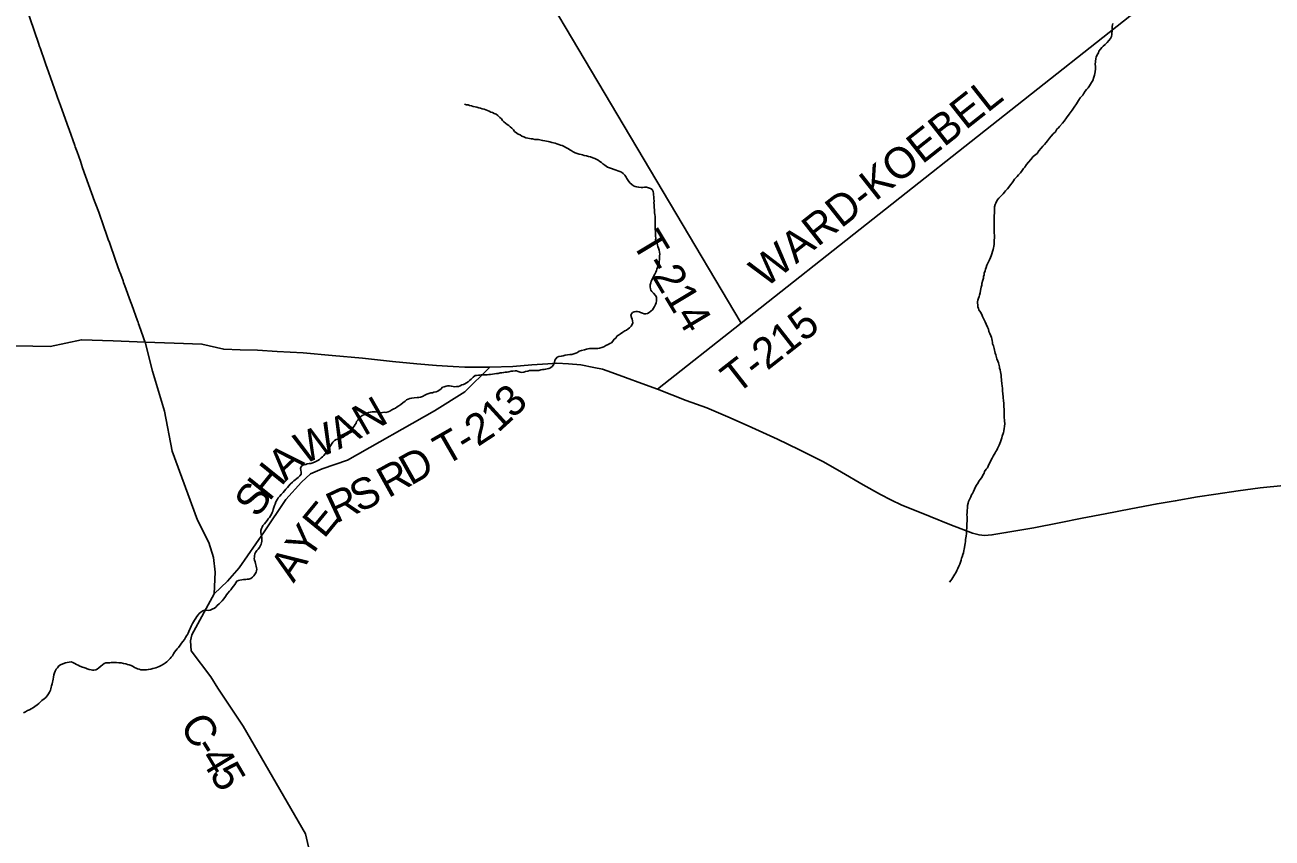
# Model space of a CAD drawing. Extents: x 0 to 1064, y 0 to 440.
# Drawn here: x 351.06 to 387.7, y 193.31 to 217.19 of the extents above; entities that cross this region are included whole.
import ezdxf

# ---------------------------------------------------------------- set-up
doc = ezdxf.new("R2010")
doc.units = 0
for name, color, linetype in [('GM_X_County_Road', 7, 'Continuous'), ('GM_X_County_Road_Text', 7, 'Continuous'), ('GM_X_Minor_River', 7, 'Continuous'), ('GM_X_State_Route', 7, 'Continuous'), ('GM_X_Township_Road', 7, 'Continuous'), ('GM_X_Township_Road_Text', 7, 'Continuous')]:
    doc.layers.add(name, color=color, linetype=linetype)

msp = doc.modelspace()

# ---------------------------------------------------------------- linework, layer by layer
at = {"layer": 'GM_X_County_Road'}
msp.add_lwpolyline([(351.089, 217.738), (351.462, 216.655), (351.494, 216.561), (351.51, 216.514), (351.655, 216.091), (351.688, 215.997), (351.705, 215.95), (351.871, 215.481), (351.933, 215.31), (351.98, 215.18), (352.025, 215.058), (352.105, 214.825), (352.156, 214.684), (352.342, 214.17), (352.359, 214.123), (352.527, 213.655), (352.544, 213.608), (352.594, 213.468), (352.694, 213.186), (352.759, 212.998), (353.11, 212.015), (353.144, 211.921), (353.23, 211.688), (353.281, 211.548), (353.33, 211.413), (353.513, 210.891), (353.546, 210.797), (353.726, 210.28), (353.843, 209.954), (353.86, 209.907), (353.877, 209.86), (353.945, 209.673), (353.962, 209.626), (353.996, 209.533), (354.168, 209.066), (354.185, 209.02), (354.202, 208.973), (354.37, 208.504), (354.387, 208.458), (354.404, 208.411), (354.421, 208.364), (354.537, 208.036), (354.569, 207.942), (354.585, 207.895), (354.593, 207.871), (354.815, 207.027), (355.161, 205.851), (355.387, 204.673), (356.132, 202.647), (356.467, 201.996), (356.6, 201.548), (356.654, 201.119), (356.627, 200.489), (355.964, 199.282), (355.925, 199.107), (355.952, 198.815), (356.522, 198.045), (356.73, 197.713), (357.477, 196.602), (359.309, 193.439), (359.426, 192.932)], dxfattribs=at)
at = {"layer": 'GM_X_Minor_River'}
for points in [[(383.022, 217.232), (383.009, 217.189), (383.002, 217.141), (383.001, 217.08), (382.999, 217.013), (382.992, 216.952), (382.997, 216.909), (382.983, 216.849), (382.958, 216.794), (382.908, 216.735), (382.857, 216.675), (382.795, 216.615), (382.739, 216.567), (382.696, 216.531), (382.658, 216.477), (382.608, 216.423), (382.601, 216.375), (382.562, 216.309)], [(382.562, 216.309), (382.537, 216.248), (382.523, 216.2), (382.509, 216.115), (382.507, 216.03), (382.512, 215.975), (382.511, 215.902), (382.502, 215.811), (382.482, 215.72), (382.468, 215.653), (382.436, 215.556), (382.392, 215.496), (382.366, 215.454), (382.335, 215.4), (382.303, 215.345), (382.253, 215.292), (382.215, 215.244), (382.165, 215.171), (382.139, 215.129), (382.064, 215.045), (382.014, 214.967), (381.951, 214.877), (381.887, 214.775), (381.824, 214.685), (381.742, 214.571), (381.661, 214.462), (381.591, 214.366), (381.541, 214.306), (381.454, 214.211), (381.422, 214.169), (381.379, 214.127), (381.334, 214.048), (381.272, 213.989), (381.215, 213.923), (381.165, 213.863), (381.103, 213.791), (381.065, 213.737), (381.015, 213.683), (380.971, 213.629), (380.921, 213.575), (380.846, 213.497), (380.802, 213.419), (380.683, 213.324), (380.614, 213.24), (380.546, 213.162), (380.489, 213.09), (380.438, 213.012), (380.401, 212.97), (380.357, 212.916), (380.307, 212.85), (380.25, 212.784), (380.213, 212.742), (380.175, 212.7), (380.138, 212.658), (380.106, 212.61), (380.062, 212.556), (380.018, 212.496), (379.968, 212.43), (379.924, 212.382), (379.874, 212.322), (379.836, 212.28), (379.799, 212.232), (379.724, 212.154), (379.674, 212.1), (379.624, 212.041), (379.585, 211.956), (379.566, 211.914), (379.546, 211.847), (379.545, 211.805), (379.543, 211.732), (379.542, 211.665), (379.54, 211.592), (379.539, 211.519), (379.537, 211.433), (379.536, 211.391), (379.54, 211.306), (379.538, 211.239), (379.537, 211.184), (379.536, 211.129), (379.541, 211.08), (379.546, 211.019), (379.545, 210.977), (379.544, 210.928), (379.536, 210.879), (379.535, 210.806), (379.533, 210.752), (379.526, 210.685), (379.519, 210.642), (379.506, 210.594), (379.486, 210.533), (379.466, 210.467), (379.446, 210.406), (379.427, 210.358), (379.401, 210.291), (379.369, 210.231), (379.338, 210.177), (379.318, 210.135), (379.298, 210.068), (379.279, 210.014), (379.272, 209.971), (379.246, 209.899)], [(365.931, 213.844), (365.889, 213.851), (365.84, 213.864), (365.78, 213.877), (365.719, 213.903), (365.665, 213.922), (365.617, 213.959), (365.556, 213.985), (365.514, 214.016), (365.448, 214.066), (365.413, 214.109), (365.371, 214.159), (365.323, 214.202), (365.281, 214.239), (365.233, 214.265), (365.185, 214.302), (365.137, 214.345), (365.096, 214.383), (365.06, 214.432), (365.012, 214.476), (364.959, 214.531), (364.911, 214.569), (364.844, 214.594), (364.796, 214.62), (364.747, 214.633), (364.699, 214.658), (364.651, 214.677), (364.608, 214.696), (364.554, 214.715), (364.499, 214.728), (364.445, 214.748), (364.402, 214.761), (364.342, 214.774), (364.293, 214.781), (364.232, 214.794), (364.178, 214.814), (364.123, 214.827), (364.081, 214.84), (364.032, 214.847), (363.978, 214.86)], [(369.706, 210.518), (369.695, 210.573), (369.678, 210.634), (369.661, 210.683), (369.65, 210.726), (369.633, 210.781), (369.616, 210.83), (369.592, 210.879), (369.593, 210.934), (369.589, 210.989), (369.583, 211.032), (369.586, 211.135), (369.581, 211.178), (369.582, 211.22), (369.577, 211.269), (369.578, 211.324), (369.579, 211.391), (369.581, 211.446), (369.582, 211.5), (369.577, 211.567), (369.566, 211.622), (369.561, 211.671), (369.556, 211.72), (369.557, 211.775), (369.552, 211.824), (369.548, 211.878), (369.549, 211.921), (369.543, 211.964), (369.545, 212.012), (369.54, 212.092), (369.541, 212.146), (369.53, 212.201), (369.525, 212.244), (369.52, 212.299), (369.491, 212.354), (369.443, 212.386), (369.383, 212.411), (369.328, 212.424), (369.267, 212.425), (369.218, 212.42), (369.163, 212.421), (369.096, 212.422), (369.035, 212.436), (368.987, 212.449), (368.939, 212.468), (368.891, 212.505), (368.831, 212.555), (368.783, 212.623), (368.748, 212.678), (368.725, 212.721), (368.683, 212.777), (368.636, 212.827), (368.588, 212.864), (368.539, 212.883), (368.485, 212.902), (368.436, 212.921), (368.376, 212.941), (368.297, 212.973), (368.237, 212.992), (368.182, 213.017), (368.14, 213.043), (368.098, 213.074), (368.044, 213.111), (368.002, 213.149), (367.948, 213.18), (367.906, 213.217), (367.864, 213.242), (367.804, 213.268), (367.749, 213.287), (367.676, 213.313), (367.616, 213.326), (367.561, 213.345), (367.488, 213.359), (367.446, 213.372), (367.404, 213.385), (367.349, 213.398), (367.282, 213.417), (367.228, 213.431), (367.167, 213.462), (367.113, 213.5), (367.071, 213.525), (367.029, 213.55), (366.975, 213.581), (366.884, 213.632), (366.842, 213.651), (366.8, 213.664), (366.751, 213.683), (366.691, 213.702), (366.642, 213.715), (366.594, 213.728), (366.545, 213.741), (366.485, 213.755), (366.436, 213.768), (366.381, 213.781), (366.333, 213.788), (366.272, 213.801), (366.151, 213.822), (366.108, 213.822), (366.041, 213.83), (365.974, 213.843), (365.931, 213.844)], [(366.408, 207.097), (366.457, 207.102), (366.5, 207.119), (366.562, 207.167), (366.6, 207.227), (366.619, 207.281), (366.627, 207.342), (366.658, 207.384), (366.702, 207.432), (366.745, 207.45), (366.819, 207.46), (366.874, 207.472), (366.935, 207.495), (367.003, 207.5), (367.07, 207.511), (367.131, 207.516), (367.192, 207.533), (367.248, 207.55), (367.297, 207.573), (367.347, 207.609), (367.414, 207.626), (367.506, 207.655), (367.562, 207.672), (367.605, 207.683), (367.647, 207.689), (367.69, 207.694), (367.745, 207.687), (367.8, 207.686), (367.855, 207.691), (367.898, 207.69), (367.941, 207.702), (368.014, 207.719), (368.07, 207.742), (368.131, 207.777), (368.199, 207.806), (368.249, 207.836), (368.292, 207.86), (368.336, 207.907), (368.373, 207.962), (368.423, 207.997), (368.455, 208.051), (368.504, 208.081), (368.56, 208.122), (368.628, 208.17), (368.69, 208.205), (368.733, 208.229), (368.783, 208.264), (368.826, 208.3), (368.87, 208.348), (368.902, 208.39), (368.921, 208.445), (368.916, 208.499), (368.899, 208.555), (368.882, 208.604), (368.865, 208.665), (368.878, 208.707), (368.916, 208.749), (368.959, 208.766), (369.014, 208.772), (369.057, 208.771), (369.105, 208.764), (369.148, 208.745), (369.202, 208.726), (369.257, 208.706), (369.305, 208.711), (369.348, 208.717), (369.398, 208.746), (369.454, 208.788), (369.497, 208.824), (369.529, 208.872), (369.56, 208.926), (369.586, 208.986), (369.606, 209.035), (369.619, 209.089), (369.62, 209.144), (369.615, 209.193), (369.592, 209.242), (369.526, 209.316), (369.479, 209.36), (369.449, 209.403), (369.438, 209.446), (369.433, 209.5), (369.434, 209.561), (369.448, 209.622), (369.461, 209.67), (369.487, 209.712), (369.512, 209.767), (369.538, 209.827), (369.569, 209.869), (369.601, 209.93), (369.615, 209.978), (369.628, 210.02), (369.66, 210.093), (369.68, 210.159), (369.693, 210.202), (369.694, 210.25), (369.701, 210.293), (369.708, 210.354), (369.71, 210.415), (369.711, 210.463), (369.706, 210.518)], [(379.246, 209.899), (379.239, 209.856), (379.225, 209.802), (379.224, 209.759), (379.205, 209.699), (379.172, 209.596), (379.171, 209.553), (379.151, 209.493), (379.131, 209.396), (379.123, 209.323), (379.109, 209.256), (379.096, 209.214), (379.077, 209.171), (379.057, 209.111), (379.05, 209.062), (379.049, 209.02), (379.054, 208.971), (379.059, 208.91), (379.076, 208.867), (379.087, 208.824), (379.135, 208.756), (379.17, 208.683), (379.199, 208.627), (379.239, 208.529), (379.275, 208.474), (379.304, 208.406), (379.345, 208.32), (379.367, 208.253), (379.384, 208.186), (379.413, 208.13), (379.436, 208.057), (379.454, 208.014), (379.465, 207.971), (379.476, 207.922), (379.487, 207.867), (379.492, 207.825), (379.515, 207.763), (379.538, 207.69), (379.549, 207.641), (379.56, 207.598), (379.571, 207.549), (379.582, 207.506), (379.605, 207.427), (379.616, 207.384), (379.645, 207.316), (379.662, 207.267), (379.696, 207.151), (379.695, 207.109), (379.713, 207.06), (379.724, 207.005), (379.74, 206.907), (379.744, 206.84), (379.749, 206.785), (379.754, 206.736), (379.765, 206.675), (379.769, 206.578), (379.78, 206.535), (379.779, 206.468), (379.794, 206.34), (379.799, 206.285), (379.798, 206.242), (379.808, 206.163), (379.819, 206.078), (379.822, 205.962), (379.827, 205.919), (379.826, 205.846), (379.83, 205.791), (379.829, 205.718), (379.833, 205.651), (379.844, 205.59), (379.843, 205.548), (379.848, 205.499), (379.84, 205.389), (379.833, 205.347), (379.819, 205.262), (379.812, 205.219), (379.772, 205.111), (379.759, 205.062), (379.74, 205.008), (379.72, 204.947), (379.701, 204.899), (379.681, 204.851), (379.656, 204.796), (379.63, 204.748), (379.611, 204.706), (379.585, 204.664), (379.566, 204.621), (379.541, 204.579), (379.509, 204.525), (379.477, 204.471), (379.446, 204.417), (379.426, 204.368), (379.401, 204.326), (379.356, 204.23), (379.343, 204.187), (379.299, 204.145), (379.255, 204.073), (379.248, 204.031), (379.204, 203.971), (379.184, 203.922), (379.134, 203.856)], [(361.113, 205.793), (361.156, 205.811), (361.212, 205.822), (361.261, 205.827), (361.309, 205.826), (361.358, 205.826), (361.407, 205.819), (361.455, 205.812), (361.516, 205.804), (361.571, 205.809), (361.626, 205.815), (361.669, 205.814), (361.73, 205.831), (361.786, 205.854), (361.841, 205.884), (361.903, 205.913), (361.946, 205.937), (362.002, 205.972), (362.051, 206.002), (362.107, 206.043), (362.17, 206.097), (362.232, 206.144), (362.275, 206.186), (362.318, 206.204), (362.374, 206.221), (362.429, 206.232), (362.496, 206.243), (362.582, 206.248), (362.631, 206.253), (362.68, 206.258), (362.741, 206.281), (362.809, 206.316), (362.871, 206.346), (362.932, 206.369), (362.987, 206.386), (363.036, 206.391), (363.079, 206.403), (363.141, 206.42), (363.19, 206.437), (363.233, 206.467), (363.283, 206.496), (363.333, 206.55), (363.382, 206.568), (363.437, 206.585), (363.486, 206.596), (363.535, 206.595), (363.59, 206.588), (363.645, 206.575), (363.687, 206.568), (363.742, 206.573), (363.797, 206.578), (363.852, 206.596), (363.902, 206.619), (363.945, 206.63), (363.988, 206.648), (364.031, 206.678), (364.081, 206.713), (364.124, 206.749), (364.174, 206.791), (364.23, 206.844), (364.286, 206.892), (364.329, 206.897), (364.384, 206.902), (364.427, 206.908), (364.47, 206.913), (364.518, 206.912), (364.561, 206.917), (364.647, 206.916), (364.696, 206.921), (364.744, 206.926), (364.799, 206.931), (364.855, 206.942), (364.916, 206.954), (364.965, 206.959), (365.026, 206.97), (365.075, 206.975), (365.124, 206.98), (365.167, 206.992), (365.234, 206.996), (365.283, 207.008), (365.351, 207.019), (365.399, 207.024), (365.461, 207.029), (365.503, 207.034), (365.558, 207.015), (365.612, 206.996), (365.655, 206.989), (365.716, 206.994), (365.771, 207.011), (365.839, 207.028), (365.888, 207.039), (365.949, 207.044), (365.998, 207.043), (366.053, 207.048), (366.096, 207.048), (366.156, 207.046), (366.218, 207.058), (366.273, 207.069), (366.316, 207.074), (366.359, 207.079), (366.408, 207.097)], [(357.802, 201.52), (357.803, 201.563), (357.804, 201.605), (357.817, 201.66), (357.836, 201.702), (357.874, 201.756), (357.918, 201.798), (357.956, 201.846), (357.975, 201.888), (358.007, 201.942), (358.014, 201.985), (358.021, 202.033), (358.028, 202.076), (358.023, 202.137), (358.012, 202.192), (358.001, 202.241), (357.99, 202.29), (357.991, 202.344), (358.017, 202.405), (358.03, 202.447), (358.056, 202.489), (358.099, 202.537), (358.137, 202.585), (358.181, 202.639), (358.213, 202.687), (358.244, 202.729), (358.282, 202.777), (358.307, 202.826), (358.327, 202.874), (358.346, 202.916), (358.359, 202.965), (358.373, 203.019), (358.392, 203.08), (358.411, 203.122), (358.437, 203.182), (358.482, 203.261), (358.507, 203.309), (358.551, 203.351), (358.589, 203.405), (358.645, 203.465), (358.689, 203.506), (358.732, 203.554), (358.776, 203.608), (358.814, 203.656), (358.852, 203.704), (358.92, 203.764), (358.964, 203.8), (359.007, 203.835), (359.051, 203.871), (359.094, 203.901), (359.138, 203.949), (359.176, 204.003), (359.177, 204.058), (359.166, 204.113), (359.155, 204.168), (359.174, 204.222), (359.224, 204.264), (359.267, 204.275), (359.316, 204.286), (359.359, 204.298), (359.414, 204.309), (359.463, 204.314), (359.525, 204.331), (359.586, 204.361), (359.63, 204.384), (359.673, 204.402), (359.716, 204.431), (359.766, 204.479), (359.809, 204.509), (359.847, 204.551), (359.885, 204.599), (359.929, 204.659), (359.966, 204.707), (360.004, 204.761), (360.036, 204.833), (360.074, 204.881), (360.112, 204.935), (360.156, 204.983), (360.205, 205.013), (360.26, 205.03), (360.316, 205.047), (360.359, 205.065), (360.408, 205.088), (360.47, 205.13), (360.519, 205.153), (360.563, 205.183), (360.612, 205.224), (360.65, 205.272), (360.682, 205.321), (360.701, 205.363), (360.732, 205.405), (360.764, 205.459), (360.79, 205.501), (360.809, 205.543), (360.84, 205.585), (360.878, 205.633), (360.922, 205.681), (360.971, 205.717), (361.015, 205.741), (361.07, 205.77), (361.113, 205.793)], [(379.134, 203.856), (379.09, 203.796), (379.065, 203.748), (379.014, 203.676), (378.976, 203.61), (378.957, 203.561), (378.925, 203.489), (378.899, 203.434), (378.874, 203.392), (378.848, 203.332), (378.81, 203.26), (378.784, 203.193), (378.77, 203.151), (378.757, 203.084), (378.75, 203.042), (378.749, 202.993), (378.742, 202.95), (378.74, 202.877), (378.738, 202.804), (378.743, 202.749), (378.742, 202.695), (378.741, 202.64), (378.738, 202.53), (378.737, 202.476), (378.735, 202.409), (378.728, 202.36), (378.727, 202.311), (378.72, 202.257), (378.712, 202.178), (378.705, 202.129), (378.698, 202.081), (378.69, 202.026), (378.683, 201.965), (378.675, 201.911), (378.668, 201.85), (378.655, 201.795), (378.641, 201.753), (378.634, 201.686), (378.614, 201.644), (378.595, 201.571), (378.581, 201.529), (378.568, 201.474), (378.548, 201.42), (378.529, 201.359), (378.503, 201.299), (378.465, 201.227), (378.439, 201.166), (378.413, 201.106), (378.382, 201.058), (378.356, 201.01), (378.325, 200.961), (378.293, 200.919), (378.262, 200.877), (378.224, 200.829)], [(353.749, 198.472), (353.822, 198.464), (353.895, 198.457), (353.962, 198.437), (354.023, 198.43), (354.077, 198.411), (354.126, 198.398), (354.18, 198.378), (354.241, 198.347), (354.283, 198.322), (354.331, 198.303), (354.373, 198.284), (354.422, 198.271), (354.47, 198.258), (354.525, 198.257), (354.586, 198.255), (354.635, 198.255), (354.69, 198.266), (354.764, 198.276), (354.819, 198.288), (354.868, 198.299), (354.911, 198.316), (354.96, 198.334), (355.003, 198.351), (355.065, 198.381), (355.133, 198.422), (355.189, 198.463), (355.232, 198.493), (355.288, 198.547), (355.332, 198.583), (355.363, 198.625), (355.401, 198.667), (355.433, 198.721), (355.458, 198.769), (355.496, 198.817), (355.54, 198.871), (355.571, 198.913), (355.621, 198.979), (355.665, 199.033), (355.703, 199.087), (355.747, 199.147), (355.779, 199.207), (355.811, 199.25), (355.836, 199.292), (355.855, 199.334), (355.881, 199.382), (355.906, 199.443), (355.926, 199.485), (355.951, 199.533), (355.97, 199.575), (355.99, 199.618), (356.015, 199.666), (356.047, 199.714), (356.085, 199.768), (356.116, 199.816), (356.148, 199.864), (356.185, 199.906), (356.235, 199.948), (356.291, 199.983), (356.346, 200.001), (356.401, 200.006), (356.444, 199.999), (356.505, 200.01), (356.566, 200.033), (356.628, 200.068), (356.671, 200.092), (356.709, 200.14), (356.771, 200.188), (356.815, 200.242), (356.859, 200.283), (356.903, 200.343), (356.953, 200.403), (356.985, 200.452), (357.022, 200.506), (357.072, 200.56), (357.11, 200.601), (357.154, 200.661), (357.192, 200.709), (357.23, 200.764), (357.261, 200.812), (357.287, 200.854), (357.336, 200.877), (357.379, 200.889), (357.44, 200.9), (357.489, 200.905), (357.544, 200.904), (357.593, 200.915), (357.642, 200.92), (357.697, 200.938), (357.753, 200.973), (357.79, 201.015), (357.828, 201.075), (357.854, 201.117), (357.867, 201.16), (357.874, 201.208), (357.869, 201.251), (357.858, 201.3), (357.835, 201.373), (357.824, 201.422), (357.807, 201.477), (357.802, 201.52)], [(351.019, 196.988), (351.081, 197.023), (351.143, 197.058), (351.198, 197.082), (351.242, 197.111), (351.316, 197.147), (351.359, 197.176), (351.421, 197.224), (351.471, 197.265), (351.515, 197.307), (351.564, 197.349), (351.627, 197.403), (351.676, 197.444), (351.72, 197.492), (351.758, 197.546), (351.79, 197.6), (351.815, 197.655), (351.822, 197.697), (351.835, 197.74), (351.849, 197.788), (351.862, 197.843), (351.876, 197.891), (351.883, 197.934), (351.896, 197.982), (351.903, 198.037), (351.911, 198.103), (351.931, 198.17), (351.95, 198.212), (351.982, 198.273), (352.019, 198.315), (352.063, 198.375), (352.107, 198.404), (352.174, 198.433), (352.254, 198.456), (352.303, 198.468), (352.365, 198.479), (352.42, 198.484), (352.468, 198.471), (352.528, 198.439), (352.583, 198.414), (352.625, 198.389), (352.679, 198.363), (352.752, 198.332), (352.794, 198.319), (352.849, 198.299), (352.891, 198.286), (352.946, 198.267), (353.006, 198.254), (353.049, 198.247), (353.091, 198.246), (353.147, 198.257), (353.19, 198.275), (353.239, 198.31), (353.295, 198.358), (353.345, 198.4), (353.395, 198.435), (353.438, 198.459), (353.487, 198.464), (353.554, 198.463), (353.597, 198.468), (353.664, 198.467), (353.707, 198.472), (353.749, 198.472)]]:
    msp.add_lwpolyline(points, dxfattribs=at)
at = {"layer": 'GM_X_State_Route'}
msp.add_lwpolyline([(350.787, 207.771), (351.805, 207.749), (352.723, 207.948), (353.651, 207.911), (354.593, 207.871), (355.443, 207.846), (356.263, 207.82), (356.906, 207.668), (357.385, 207.651), (357.894, 207.64), (358.475, 207.603), (359.238, 207.559), (360.086, 207.484), (360.982, 207.403), (361.866, 207.309), (362.574, 207.241), (363.155, 207.187), (363.64, 207.158), (363.985, 207.142), (364.373, 207.144), (364.72, 207.145), (365.397, 207.164), (365.955, 207.207), (366.422, 207.239), (366.689, 207.254), (367.028, 207.239), (367.391, 207.211), (367.772, 207.134), (368.026, 207.083), (368.304, 206.989), (368.702, 206.834), (369.186, 206.659), (369.65, 206.491), (370.484, 206.167), (371.093, 205.943), (371.781, 205.651), (372.415, 205.372), (373.169, 205.031), (373.802, 204.722), (374.52, 204.357), (375.056, 204.06), (375.689, 203.684), (376.195, 203.4), (376.502, 203.246), (376.822, 203.091), (377.196, 202.942), (377.661, 202.761), (378.234, 202.525), (378.904, 202.264), (379.092, 202.213), (379.255, 202.199), (379.473, 202.215), (379.88, 202.284), (380.7, 202.427), (381.446, 202.571), (382.126, 202.704), (382.794, 202.831), (383.547, 202.98), (384.324, 203.13), (384.858, 203.216), (385.508, 203.33), (386.048, 203.41), (386.703, 203.512), (387.352, 203.597), (388.05, 203.668)], dxfattribs=at)
at = {"layer": 'GM_X_Township_Road'}
for points in [[(369.65, 206.491), (372.109, 208.432), (383.713, 217.596), (383.971, 217.773), (384.124, 217.831), (385.175, 217.835), (385.37, 217.905), (385.537, 218.053), (386.52, 226.227), (387.328, 232.562)], [(372.109, 208.432), (365.789, 219.07), (365.503, 219.315), (364.364, 219.384), (364.134, 219.468), (365.587, 231.112)], [(356.627, 200.489), (357.015, 200.861), (357.354, 201.245), (358.089, 202.305), (358.726, 203.257), (359.193, 203.768), (359.457, 204.007), (359.799, 204.155), (360.536, 204.413), (363.091, 205.858), (363.99, 206.418), (364.72, 207.145)]]:
    msp.add_lwpolyline(points, dxfattribs=at)

# ---------------------------------------------------------------- texts
at = {"layer": 'GM_X_County_Road_Text'}
for s, rotation, p in [('C', 302.6541, (355.589, 196.613)), ('-', 301.6612, (355.99, 195.988)), ('4', 301.0075, (356.184, 195.673)), ('5', 300.513, (356.472, 195.195))]:
    msp.add_text(s, height=0.909, rotation=rotation, dxfattribs=at).set_placement(p)
at = {"layer": 'GM_X_Township_Road_Text'}
for s, height, rotation, p in [('WARD-KOEBEL', 0.90909, 38.2942, (372.814, 209.444)), ('T-214', 0.9091, 300.9632, (368.87, 210.805)), ('T-215', 0.9091, 38.047, (371.968, 206.321)), ('N', 0.909, 29.6975, (361.025, 205.103)), ('3', 0.909, 45.1805, (365.408, 205.606)), ('1', 0.909, 42.4489, (364.961, 205.195)), ('W', 0.909, 22.4102, (359.229, 204.276)), ('A', 0.909, 27.5614, (360.283, 204.715)), ('2', 0.909, 33.1902, (364.366, 204.791)), ('T', 0.909, 29.8326, (363.408, 204.227)), ('-', 0.909, 31.4956, (364.023, 204.58)), ('A', 0.909, 43.3022, (358.72, 203.775)), ('D', 0.909, 29.4272, (362.395, 203.65)), ('H', 0.909, 51.1809, (358.241, 203.176)), ('R', 0.909, 29.0103, (361.735, 203.284)), ('S', 0.909, 55.2345, (357.901, 202.686)), ('S', 0.909, 25.2245, (360.876, 202.86)), ('R', 0.909, 24.9992, (360.195, 202.543)), ('E', 0.909, 50.6367, (359.848, 202.082)), ('Y', 0.909, 55.2652, (359.404, 201.44)), ('A', 0.909, 55.7371, (358.955, 200.781))]:
    msp.add_text(s, height=height, rotation=rotation, dxfattribs=at).set_placement(p)

doc.saveas('drawing.dxf')
